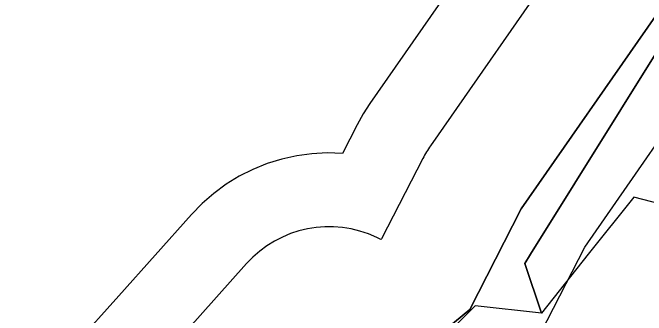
# Model space of a CAD drawing. Extents: x -690419 to -685080, y -987825 to -981190.
# Drawn here: x -688531.3 to -688359.6, y -986016.5 to -985934.5 of the extents above; entities that cross this region are included whole.
import ezdxf

# ---------------------------------------------------------------- set-up
doc = ezdxf.new("R2010")
doc.units = 0
for name, color, linetype in [('BPEJ (S) - hranice', 7, 'Continuous'), ('Lesy hospodářské', 7, 'Continuous'), ('OP lesa 30 m (S)', 7, 'Continuous'), ('OP lesa 50 m (S)', 7, 'Continuous'), ('Plochy lesní všeobecné LU (S)', 7, 'Continuous'), ('Plochy zemědělské všeobecné AU (S)', 7, 'Continuous'), ('Regulační bloky STABILIZOVANÉ (S)', 7, 'Continuous'), ('USES LBK (S)', 7, 'Continuous'), ('USES_ŠRAFY (S)', 7, 'Continuous')]:
    doc.layers.add(name, color=color, linetype=linetype)

msp = doc.modelspace()

# ---------------------------------------------------------------- linework, layer by layer
at = {"layer": 'BPEJ (S) - hranice'}
msp.add_lwpolyline([(-688201.5, -985759.5), (-688228, -985813.5), (-688247, -985827.5), (-688305.5, -985846.5), (-688319.5, -985860.5), (-688321, -985881), (-688354.5, -985941.5), (-688390.94, -986000), (-688392.5, -986002.5), (-688388, -986016), (-688406, -986014), (-688411, -986019), (-688417, -986032), (-688424, -986035), (-688433, -986033), (-688440, -986031), (-688444, -986036), (-688464.5, -986055), (-688486, -986079.5), (-688559.5, -986085)], dxfattribs=at)
msp.add_lwpolyline([(-688297, -985972.5), (-688302, -985986), (-688309, -985998.5), (-688316.34, -985996.6), (-688363, -985984.5), (-688375.3, -986000), (-688388, -986016), (-688392.5, -986002.5), (-688390.94, -986000), (-688354.5, -985941.5), (-688341.5, -985944), (-688303.49, -985968.34), (-688302.26, -985969.13), (-688300.04, -985970.56)], close=True, dxfattribs=at)
at = {"layer": 'Lesy hospodářské'}
msp.add_lwpolyline([(-688427.24, -986031.3), (-688407.45, -986014.99), (-688393.46, -985987.7), (-688357.09, -985935.41), (-688323.9, -985881.67), (-688316.35, -985877.9), (-688312, -985875.72), (-688292.95, -985868.69), (-688279.4, -985863.55), (-688270.63, -985861.01), (-688265.13, -985860.73), (-688254.58, -985861.01), (-688250.06, -985861.28), (-688244.23, -985862.53), (-688225.73, -985867.33), (-688211.93, -985870.7)], dxfattribs=at)
at = {"layer": 'OP lesa 30 m (S)'}
msp.add_line((-688467.93, -986002.51), (-688499.5, -986037.79), dxfattribs=at)
for points in [[(-688349.42, -985865.91), (-688382.19, -985918.95), (-688418.09, -985970.57)], [(-688420.16, -985974.01), (-688431.32, -985995.78), (-688431.55, -985995.97), (-688432.61, -985995.46)]]:
    msp.add_lwpolyline(points, dxfattribs=at)
for centre, start, end in [((-688393.46, -985987.7), 145.1797, 152.8584), ((-688445.57, -986022.52), 64.4058, 138.1765)]:
    msp.add_arc(centre, 30, start, end, dxfattribs=at)
at = {"layer": 'OP lesa 50 m (S)'}
msp.add_lwpolyline([(-688348.66, -985824.55), (-688364.79, -985852.57), (-688365.73, -985854.28), (-688366.44, -985855.4), (-688398.92, -985907.98), (-688434.51, -985959.15), (-688436.33, -985961.96), (-688437.96, -985964.89), (-688441.93, -985972.65), (-688446.08, -985972.52), (-688450.23, -985972.74), (-688454.34, -985973.3), (-688458.4, -985974.19), (-688462.36, -985975.42), (-688466.21, -985976.98), (-688469.92, -985978.85), (-688473.46, -985981.02), (-688476.81, -985983.48), (-688479.94, -985986.2), (-688482.83, -985989.18), (-688502.58, -986011.25), (-688514.4, -986024.46)], dxfattribs=at)
at = {"layer": 'Plochy lesní všeobecné LU (S)'}
msp.add_lwpolyline([(-688427.24, -986031.3), (-688407.45, -986014.99), (-688393.46, -985987.7), (-688357.09, -985935.41), (-688323.9, -985881.67), (-688321.46, -985877.52), (-688312.6, -985873.43), (-688294.01, -985866.34), (-688280.32, -985860.91), (-688270.9, -985858.45), (-688265.06, -985857.88), (-688254.23, -985858.36), (-688243.42, -985859.69), (-688224.92, -985863.94), (-688212.81, -985867.46), (-688201.45, -985869.18)], dxfattribs=at)
at = {"layer": 'Plochy zemědělské všeobecné AU (S)'}
msp.add_lwpolyline([(-688208.55, -985788.67), (-688216.99, -985800.86), (-688226.51, -985824.83), (-688227.12, -985826.36), (-688287.53, -985836.47), (-688300.15, -985840.51), (-688321.46, -985877.52), (-688323.9, -985881.67), (-688357.09, -985935.41), (-688393.46, -985987.7), (-688407.45, -986014.99), (-688427.24, -986031.3), (-688445.57, -986022.52), (-688477.14, -986057.8), (-688506.34, -986107.03), (-688502.53, -986110.48), (-688509.78, -986120.1), (-688515.01, -986127.56), (-688523.53, -986139.42), (-688517.75, -986142.5), (-688532.88, -986164.9), (-688552.37, -986199.48), (-688573.76, -986187.16), (-688587.72, -986236.43)], dxfattribs=at)
at = {"layer": 'Regulační bloky STABILIZOVANÉ (S)'}
for points in [[(-688208.55, -985788.67), (-688216.99, -985800.86), (-688226.51, -985824.83), (-688227.12, -985826.36), (-688287.53, -985836.47), (-688300.15, -985840.51), (-688321.46, -985877.52), (-688323.9, -985881.67), (-688357.09, -985935.41), (-688393.46, -985987.7), (-688407.45, -986014.99), (-688427.24, -986031.3), (-688445.57, -986022.52), (-688477.14, -986057.8), (-688506.34, -986107.03), (-688502.53, -986110.48), (-688509.78, -986120.1), (-688515.01, -986127.56), (-688523.53, -986139.42), (-688517.75, -986142.5), (-688532.88, -986164.9), (-688552.37, -986199.48), (-688573.76, -986187.16), (-688587.72, -986236.43)], [(-688427.24, -986031.3), (-688407.45, -986014.99), (-688393.46, -985987.7), (-688357.09, -985935.41), (-688323.9, -985881.67), (-688321.46, -985877.52), (-688312.6, -985873.43), (-688294.01, -985866.34), (-688280.32, -985860.91), (-688270.9, -985858.45), (-688265.06, -985857.88), (-688254.23, -985858.36), (-688243.42, -985859.69), (-688224.92, -985863.94), (-688212.81, -985867.46), (-688201.45, -985869.18)]]:
    msp.add_lwpolyline(points, dxfattribs=at)
at = {"layer": 'USES LBK (S)'}
msp.add_lwpolyline([(-688391.54, -986027.79), (-688376.27, -985998.02), (-688340.36, -985946.38), (-688290.03, -985864.76), (-688294.01, -985866.34), (-688312.6, -985873.43), (-688321.46, -985877.52), (-688323.9, -985881.67), (-688357.09, -985935.41), (-688393.46, -985987.7), (-688407.45, -986014.99), (-688427.24, -986031.3)], dxfattribs=at)
at = {"layer": 'USES_ŠRAFY (S)'}
msp.add_lwpolyline([(-688391.54, -986027.79), (-688376.27, -985998.02), (-688340.36, -985946.38), (-688290.03, -985864.76), (-688294.01, -985866.34), (-688312.6, -985873.43), (-688321.46, -985877.52), (-688323.9, -985881.67), (-688357.09, -985935.41), (-688393.46, -985987.7), (-688407.45, -986014.99), (-688427.24, -986031.3)], dxfattribs=at)

doc.saveas('drawing.dxf')
